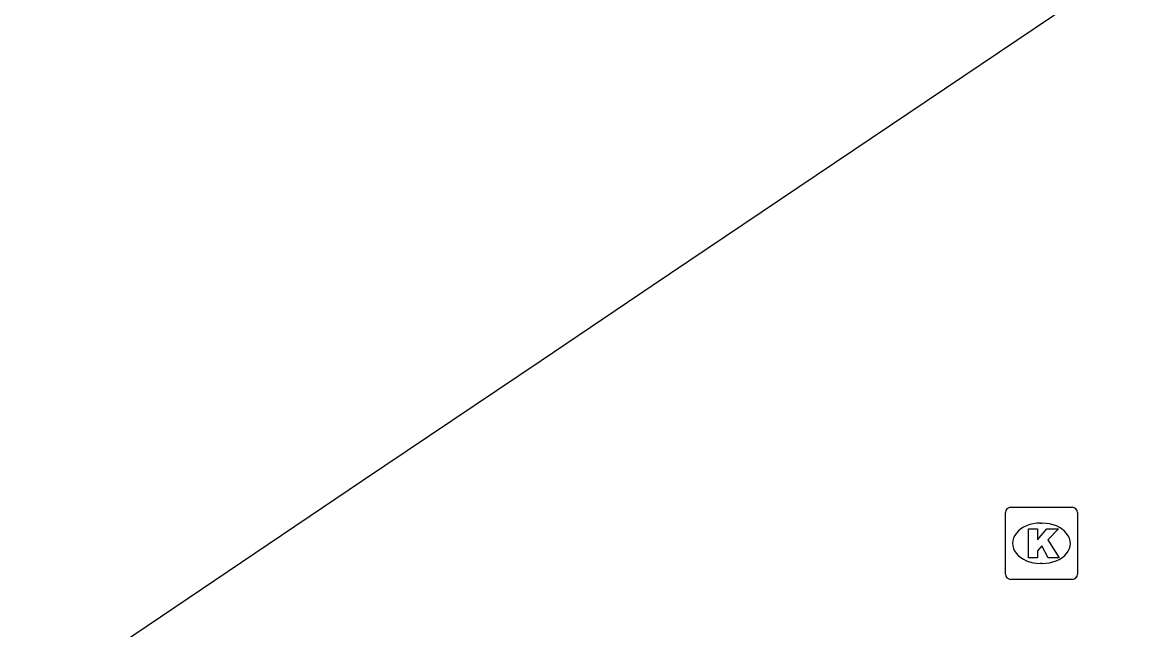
# Model space of a CAD drawing. Extents: x 161087 to 161922, y 382574 to 383873.
# Drawn here: x 161702.66 to 161717.99, y 383045.42 to 383053.85 of the extents above; entities that cross this region are included whole.
import ezdxf

# ---------------------------------------------------------------- set-up
doc = ezdxf.new("R2010")
doc.units = 0
doc.layers.add('IMGEO_Kolk', color=7, linetype='Continuous')
doc.layers.add('IMGEO_Pand', color=7, linetype='Continuous')

msp = doc.modelspace()

# ---------------------------------------------------------------- linework, layer by layer
at = {"layer": 'IMGEO_Kolk'}
for p, q in [((161716.381, 383047.12), (161717.233, 383047.12)), ((161716.306, 383046.194), (161716.306, 383047.046)), ((161717.307, 383047.046), (161717.307, 383046.194)), ((161716.794, 383046.9), (161716.819, 383046.9)), ((161716.817, 383046.34), (161716.792, 383046.34)), ((161717.233, 383046.12), (161716.381, 383046.12))]:
    msp.add_line(p, q, dxfattribs=at)
for points in [[(161716.381, 383047.12), (161717.233, 383047.12)], [(161716.306, 383046.194), (161716.306, 383047.046)], [(161717.307, 383047.046), (161717.307, 383046.194)], [(161716.627, 383046.82), (161716.75, 383046.82), (161716.75, 383046.669), (161716.88, 383046.82), (161717.044, 383046.82), (161716.898, 383046.669), (161717.051, 383046.42), (161716.899, 383046.42), (161716.814, 383046.584), (161716.75, 383046.517), (161716.75, 383046.42), (161716.627, 383046.42), (161716.627, 383046.82)], [(161717.233, 383046.12), (161716.381, 383046.12)]]:
    msp.add_lwpolyline(points, dxfattribs=at)
for centre, start, end in [((161716.383, 383047.044), 91.552, 178.448), ((161716.383, 383047.044), 91.552, 178.448), ((161717.231, 383047.044), 1.552, 88.448), ((161717.231, 383047.044), 1.552, 88.448), ((161716.383, 383046.196), 181.552, 268.448), ((161716.383, 383046.196), 181.552, 268.448), ((161717.231, 383046.196), 271.552, 358.448), ((161717.231, 383046.196), 271.552, 358.448)]:
    msp.add_arc(centre, 0.0765, start, end, dxfattribs=at)
for centre, major_axis, ratio, start_param, end_param in [((161716.793, 383046.62), (-0.387, 0.002), 0.722429, 4.712389, 7.853982), ((161716.818, 383046.62), (-0.39, 0.002), 0.717154, 1.570796, 4.712389)]:
    msp.add_ellipse(centre, major_axis=major_axis, ratio=ratio, start_param=start_param, end_param=end_param, dxfattribs=at)
at = {"layer": 'IMGEO_Pand'}
msp.add_lwpolyline([(161688.096, 383033.083), (161689.569, 383034.07), (161688.668, 383034.893), (161690.613, 383036.202), (161693.1, 383037.875), (161698.184, 383041.296), (161702.343, 383044.095), (161707.387, 383047.489), (161709.865, 383049.157), (161711.405, 383050.194), (161717.993, 383054.629)], dxfattribs=at)

doc.saveas('drawing.dxf')
